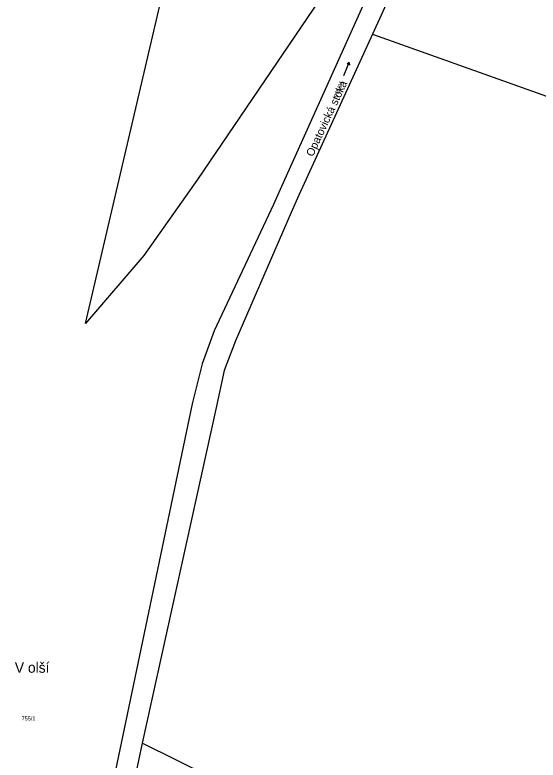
# Model space of a CAD drawing. Extents: x -757266 to -753360, y -1162585 to -1157740.
# Drawn here: x -756114.4 to -755892, y -1159880.4 to -1159563.7 of the extents above; entities that cross this region are included whole.
import ezdxf

# ---------------------------------------------------------------- set-up
doc = ezdxf.new("R2010")
doc.units = 0
for name, color, linetype in [('Hranice parcel', 7, 'Continuous'), ('Parcelní čísla', 7, 'Continuous'), ('Pop  PČ popisy', 7, 'Continuous'), ('Značky kultur', 7, 'Continuous')]:
    doc.layers.add(name, color=color, linetype=linetype)

msp = doc.modelspace()

# ---------------------------------------------------------------- linework, layer by layer
at = {"layer": 'Hranice parcel'}
msp.add_line((-756060.28, -1159873.14), (-756067.04, -1159904.49), dxfattribs=at)
for points in [[(-755845.31, -1159246.71), (-755842.38, -1159270.74), (-755845.24, -1159289.41), (-755849.34, -1159299.37), (-755970.31, -1159568.4), (-756001, -1159636.65), (-756004.42, -1159644.32), (-756029.59, -1159697.97), (-756034.69, -1159711.96), (-756038.99, -1159728.93), (-756088.3, -1159964.47), (-756080.52, -1159965.86)], [(-755833.43, -1159277.28), (-755834.95, -1159289.81), (-755840.12, -1159303.58), (-755962.43, -1159571.88)], [(-755903.11, -1159345.59), (-755963.57, -1159503.81), (-755984.83, -1159557.13), (-756036.68, -1159633.64), (-756059.55, -1159666.01), (-756084.37, -1159694.92), (-756037.95, -1159496.6), (-755999.16, -1159330.89)], [(-755962.43, -1159571.88), (-755993.61, -1159640.27), (-755996.89, -1159647.65), (-756020.63, -1159702.18), (-756025.43, -1159714.8), (-756028.97, -1159731.2), (-756060.28, -1159873.14)], [(-755962.43, -1159571.88), (-755876.01, -1159602.6), (-755726.97, -1159655.58), (-755670.89, -1159599.86)], [(-755879.23, -1159949.91), (-755896.39, -1159950.85), (-755945.51, -1159929.93), (-756060.28, -1159873.14)]]:
    msp.add_lwpolyline(points, dxfattribs=at)
at = {"layer": 'Značky kultur'}
for p, q in [((-755974.568, -1159589.479), (-755972.223, -1159583.956)), ((-755972.223, -1159583.956), (-755973.067, -1159584.66)), ((-755972.223, -1159583.956), (-755972.143, -1159585.051))]:
    msp.add_line(p, q, dxfattribs=at)

# ---------------------------------------------------------------- texts
at = {"layer": 'Parcelní čísla'}
msp.add_text('975/24', height=1.7, rotation=68.999997, dxfattribs=at).set_placement((-755977.296, -1159599.024))
msp.add_text('755/1', height=1.7, dxfattribs=at).set_placement((-756111.5, -1159863.53))
at = {"layer": 'Pop  PČ popisy'}
msp.add_text('Opatovická stoka', height=3.399996, rotation=65, dxfattribs=at).set_placement((-755987.699, -1159624.218))
msp.add_text('V olší', height=4.4, dxfattribs=at).set_placement((-756114.38, -1159843.25))

doc.saveas('drawing.dxf')
